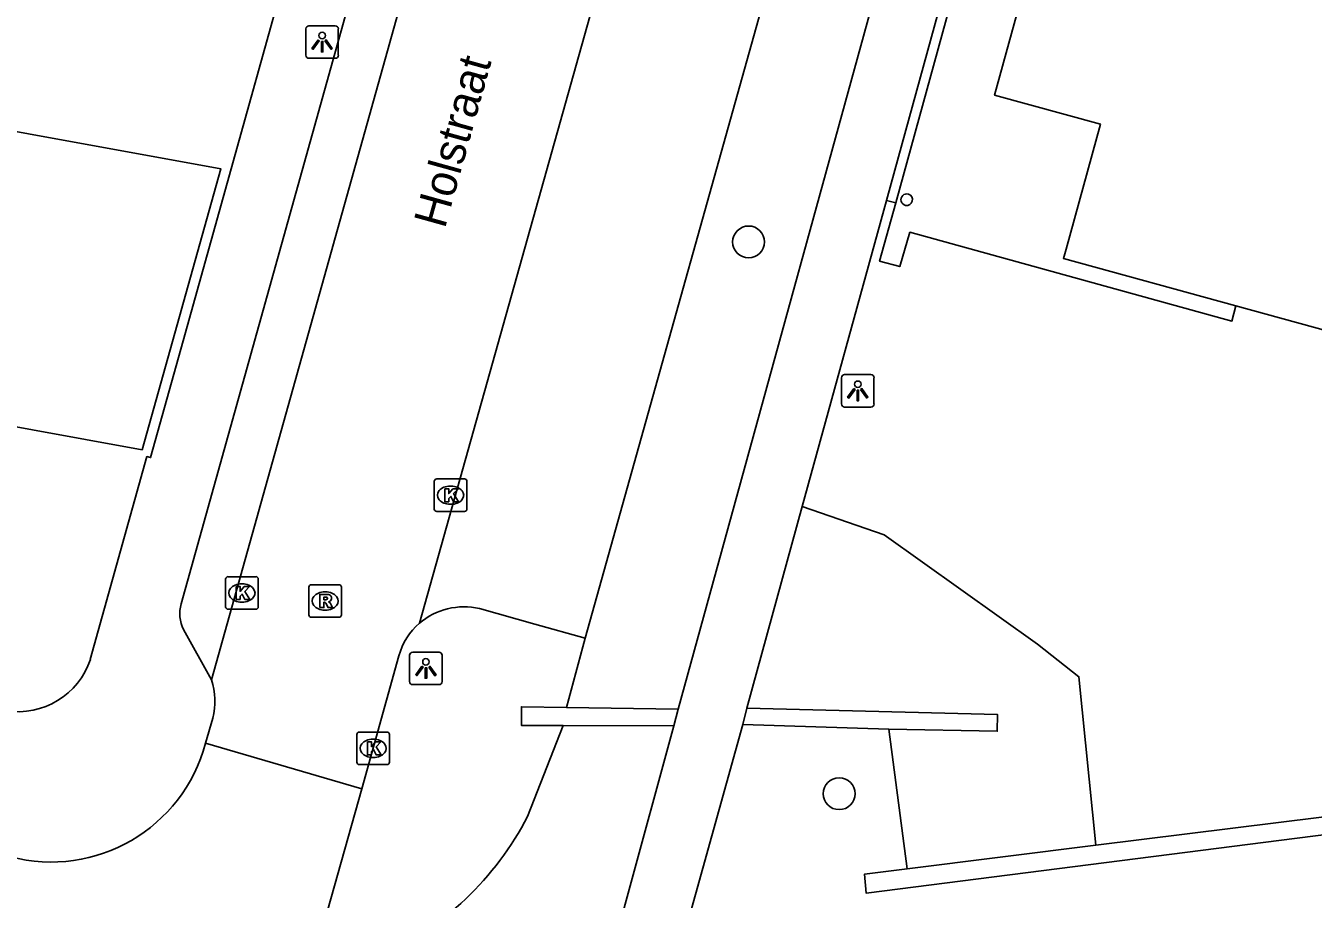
# Model space of a CAD drawing. Extents: x 159822 to 160765, y 380693 to 381634.
# Drawn here: x 160346.91 to 160386.42, y 380929.93 to 380956.72 of the extents above; entities that cross this region are included whole.
import ezdxf

# ---------------------------------------------------------------- set-up
doc = ezdxf.new("R2010")
doc.units = 0
for name, color, linetype in [('IMGEO_Boom', 7, 'Continuous'), ('IMGEO_Grasland_overig', 7, 'Continuous'), ('IMGEO_Groenvoorziening', 7, 'Continuous'), ('IMGEO_Kolk', 7, 'Continuous'), ('IMGEO_Lichtpunt', 7, 'Continuous'), ('IMGEO_Muur', 7, 'Continuous'), ('IMGEO_Openbare_ruimte_label', 7, 'Continuous'), ('IMGEO_Pand', 7, 'Continuous'), ('IMGEO_Pand_overbouw', 7, 'Continuous'), ('IMGEO_Parkeervlak_open', 7, 'Continuous'), ('IMGEO_Rijbaan_lokaal_open', 7, 'Continuous'), ('IMGEO_Rioolput', 7, 'Continuous'), ('IMGEO_Voetpad_gesloten', 7, 'Continuous'), ('IMGEO_Voetpad_open', 7, 'Continuous')]:
    doc.layers.add(name, color=color, linetype=linetype)

msp = doc.modelspace()

# ---------------------------------------------------------------- linework, layer by layer
at = {"layer": 'IMGEO_Boom'}
for centre in [(160369.09, 380950.091), (160371.871, 380933.167)]:
    msp.add_circle(centre, 0.489, dxfattribs=at)
at = {"layer": 'IMGEO_Grasland_overig'}
msp.add_lwpolyline([(160373.954, 380930.86), (160373.392, 380935.148)], dxfattribs=at)
at = {"layer": 'IMGEO_Groenvoorziening'}
for points in [[(160379.751, 380931.584), (160379.227, 380936.754), (160377.96, 380937.75), (160373.256, 380941.105), (160370.739, 380941.975)], [(160363.506, 380935.811), (160364.077, 380937.936)], [(160362.308, 380932.469), (160363.404, 380935.254)]]:
    msp.add_lwpolyline(points, dxfattribs=at)
msp.add_arc((160353.858, 380936.833), 9.51, 294.3806, 332.6844, dxfattribs=at)
at = {"layer": 'IMGEO_Kolk'}
for p, q in [((160359.445, 380941.897), (160359.445, 380942.749)), ((160359.52, 380942.823), (160360.372, 380942.823)), ((160360.446, 380942.749), (160360.446, 380941.897)), ((160359.933, 380942.603), (160359.958, 380942.603)), ((160359.956, 380942.043), (160359.931, 380942.043)), ((160360.372, 380941.823), (160359.52, 380941.823)), ((160353.041, 380938.898), (160353.041, 380939.75)), ((160353.116, 380939.824), (160353.968, 380939.824)), ((160353.529, 380939.604), (160353.554, 380939.604)), ((160354.042, 380939.75), (160354.042, 380938.898)), ((160353.968, 380938.824), (160353.116, 380938.824)), ((160353.552, 380939.044), (160353.527, 380939.044)), ((160357.07, 380934.133), (160357.07, 380934.985)), ((160357.145, 380935.059), (160357.997, 380935.059)), ((160357.558, 380934.839), (160357.583, 380934.839)), ((160358.071, 380934.985), (160358.071, 380934.133)), ((160357.997, 380934.059), (160357.145, 380934.059)), ((160357.581, 380934.279), (160357.556, 380934.279))]:
    msp.add_line(p, q, dxfattribs=at)
for points in [[(160359.445, 380941.897), (160359.445, 380942.749)], [(160359.52, 380942.823), (160360.372, 380942.823)], [(160360.446, 380942.749), (160360.446, 380941.897)], [(160359.766, 380942.523), (160359.889, 380942.523), (160359.889, 380942.372), (160360.019, 380942.523), (160360.183, 380942.523), (160360.037, 380942.372), (160360.19, 380942.123), (160360.038, 380942.123), (160359.953, 380942.287), (160359.889, 380942.22), (160359.889, 380942.123), (160359.766, 380942.123), (160359.766, 380942.523)], [(160360.372, 380941.823), (160359.52, 380941.823)], [(160353.041, 380938.898), (160353.041, 380939.75)], [(160353.116, 380939.824), (160353.968, 380939.824)], [(160353.362, 380939.524), (160353.485, 380939.524), (160353.485, 380939.373), (160353.615, 380939.524), (160353.779, 380939.524), (160353.633, 380939.373), (160353.786, 380939.124), (160353.634, 380939.124), (160353.549, 380939.288), (160353.485, 380939.221), (160353.485, 380939.124), (160353.362, 380939.124), (160353.362, 380939.524)], [(160354.042, 380939.75), (160354.042, 380938.898)], [(160353.968, 380938.824), (160353.116, 380938.824)], [(160357.07, 380934.133), (160357.07, 380934.985)], [(160357.145, 380935.059), (160357.997, 380935.059)], [(160357.391, 380934.759), (160357.514, 380934.759), (160357.514, 380934.608), (160357.644, 380934.759), (160357.808, 380934.759), (160357.662, 380934.608), (160357.815, 380934.359), (160357.663, 380934.359), (160357.578, 380934.523), (160357.514, 380934.456), (160357.514, 380934.359), (160357.391, 380934.359), (160357.391, 380934.759)], [(160358.071, 380934.985), (160358.071, 380934.133)], [(160357.997, 380934.059), (160357.145, 380934.059)]]:
    msp.add_lwpolyline(points, dxfattribs=at)
for centre, start, end in [((160359.522, 380942.747), 91.552, 178.448), ((160359.522, 380942.747), 91.552, 178.448), ((160360.37, 380942.747), 1.552, 88.448), ((160360.37, 380942.747), 1.552, 88.448), ((160359.522, 380941.899), 181.552, 268.448), ((160359.522, 380941.899), 181.552, 268.448), ((160360.37, 380941.899), 271.552, 358.448), ((160360.37, 380941.899), 271.552, 358.448), ((160353.118, 380939.748), 91.552, 178.448), ((160353.118, 380939.748), 91.552, 178.448), ((160353.966, 380939.748), 1.552, 88.448), ((160353.966, 380939.748), 1.552, 88.448), ((160353.118, 380938.9), 181.552, 268.448), ((160353.118, 380938.9), 181.552, 268.448), ((160353.966, 380938.9), 271.552, 358.448), ((160353.966, 380938.9), 271.552, 358.448), ((160357.147, 380934.983), 91.552, 178.448), ((160357.147, 380934.983), 91.552, 178.448), ((160357.995, 380934.983), 1.552, 88.448), ((160357.995, 380934.983), 1.552, 88.448), ((160357.147, 380934.135), 181.552, 268.448), ((160357.147, 380934.135), 181.552, 268.448), ((160357.995, 380934.135), 271.552, 358.448), ((160357.995, 380934.135), 271.552, 358.448)]:
    msp.add_arc(centre, 0.0765, start, end, dxfattribs=at)
for centre, major_axis, ratio, start_param, end_param in [((160359.932, 380942.323), (-0.387, 0.002), 0.722429, 4.712389, 7.853982), ((160359.957, 380942.323), (-0.39, 0.002), 0.717154, 1.570796, 4.712389), ((160353.528, 380939.324), (-0.387, 0.002), 0.722429, 4.712389, 7.853982), ((160353.553, 380939.324), (-0.39, 0.002), 0.717154, 1.570796, 4.712389), ((160357.557, 380934.559), (-0.387, 0.002), 0.722429, 4.712389, 7.853982), ((160357.582, 380934.559), (-0.39, 0.002), 0.717154, 1.570796, 4.712389)]:
    msp.add_ellipse(centre, major_axis=major_axis, ratio=ratio, start_param=start_param, end_param=end_param, dxfattribs=at)
at = {"layer": 'IMGEO_Lichtpunt'}
for p, q in [((160355.504, 380956.627), (160355.504, 380955.82)), ((160355.504, 380956.627), (160355.504, 380955.82)), ((160356.406, 380956.722), (160355.598, 380956.722)), ((160356.406, 380956.722), (160355.598, 380956.722)), ((160356.5, 380955.82), (160356.5, 380956.627)), ((160356.5, 380955.82), (160356.5, 380956.627)), ((160355.598, 380955.726), (160356.406, 380955.726)), ((160355.598, 380955.726), (160356.406, 380955.726)), ((160371.943, 380945.928), (160371.943, 380945.121)), ((160371.943, 380945.928), (160371.943, 380945.121)), ((160372.845, 380946.023), (160372.037, 380946.023)), ((160372.845, 380946.023), (160372.037, 380946.023)), ((160372.939, 380945.121), (160372.939, 380945.928)), ((160372.939, 380945.121), (160372.939, 380945.928)), ((160372.037, 380945.027), (160372.845, 380945.027)), ((160372.037, 380945.027), (160372.845, 380945.027)), ((160359.591, 380937.509), (160358.783, 380937.509)), ((160359.591, 380937.509), (160358.783, 380937.509)), ((160358.689, 380937.414), (160358.689, 380936.607)), ((160358.689, 380937.414), (160358.689, 380936.607)), ((160359.685, 380936.607), (160359.685, 380937.414)), ((160359.685, 380936.607), (160359.685, 380937.414)), ((160358.783, 380936.513), (160359.591, 380936.513)), ((160358.783, 380936.513), (160359.591, 380936.513))]:
    msp.add_line(p, q, dxfattribs=at)
for points in [[(160355.878, 380956.291), (160355.917, 380956.263), (160355.729, 380956.001), (160355.691, 380956.028), (160355.878, 380956.291)], [(160355.98, 380956.243), (160356.027, 380956.243), (160356.027, 380955.921), (160355.98, 380955.921), (160355.98, 380956.243)], [(160356.09, 380956.263), (160356.128, 380956.29), (160356.315, 380956.028), (160356.276, 380956), (160356.09, 380956.263)], [(160372.317, 380945.592), (160372.356, 380945.564), (160372.168, 380945.302), (160372.13, 380945.329), (160372.317, 380945.592)], [(160372.419, 380945.544), (160372.466, 380945.544), (160372.466, 380945.222), (160372.419, 380945.222), (160372.419, 380945.544)], [(160372.529, 380945.564), (160372.567, 380945.591), (160372.754, 380945.329), (160372.715, 380945.301), (160372.529, 380945.564)], [(160359.063, 380937.078), (160359.102, 380937.05), (160358.914, 380936.788), (160358.876, 380936.815), (160359.063, 380937.078)], [(160359.165, 380937.03), (160359.212, 380937.03), (160359.212, 380936.708), (160359.165, 380936.708), (160359.165, 380937.03)], [(160359.275, 380937.05), (160359.313, 380937.077), (160359.5, 380936.815), (160359.461, 380936.787), (160359.275, 380937.05)]]:
    msp.add_lwpolyline(points, dxfattribs=at)
for centre in [(160356.003, 380956.425), (160372.442, 380945.726), (160359.188, 380937.212)]:
    msp.add_circle(centre, 0.0994, dxfattribs=at)
for centre, start, end in [((160355.598, 380956.627), 90, 180), ((160355.598, 380956.627), 90, 180), ((160356.406, 380956.627), 0, 90), ((160356.406, 380956.627), 0, 90), ((160355.598, 380955.82), 180, 270), ((160355.598, 380955.82), 180, 270), ((160356.406, 380955.82), 270, 0), ((160356.406, 380955.82), 270, 360), ((160372.037, 380945.928), 90, 180), ((160372.037, 380945.928), 90, 180), ((160372.845, 380945.928), 0, 90), ((160372.845, 380945.928), 0, 90), ((160372.037, 380945.121), 180, 270), ((160372.037, 380945.121), 180, 270), ((160372.845, 380945.121), 270, 0), ((160372.845, 380945.121), 270, 360), ((160358.783, 380937.414), 90, 180), ((160358.783, 380937.414), 90, 180), ((160359.591, 380937.414), 0, 90), ((160359.591, 380937.414), 0, 90), ((160358.783, 380936.607), 180, 270), ((160358.783, 380936.607), 180, 270), ((160359.591, 380936.607), 270, 0), ((160359.591, 380936.607), 270, 360)]:
    msp.add_arc(centre, 0.0946, start, end, dxfattribs=at)
at = {"layer": 'IMGEO_Muur'}
for points in [[(160363.404, 380935.254), (160362.122, 380935.256), (160362.12, 380935.832), (160363.506, 380935.811)], [(160363.506, 380935.811), (160366.933, 380935.758)], [(160366.933, 380935.758), (160366.792, 380935.248)], [(160368.91, 380935.289), (160369.04, 380935.791)], [(160369.04, 380935.791), (160376.724, 380935.6), (160376.721, 380935.083), (160373.392, 380935.148)], [(160366.792, 380935.248), (160363.404, 380935.254)], [(160373.392, 380935.148), (160368.91, 380935.289)], [(160390.872, 380932.973), (160394.664, 380933.447), (160394.742, 380932.923), (160372.7, 380930.113), (160372.644, 380930.696), (160373.954, 380930.86)], [(160379.751, 380931.584), (160390.872, 380932.973)], [(160373.954, 380930.86), (160379.751, 380931.584)]]:
    msp.add_lwpolyline(points, dxfattribs=at)
at = {"layer": 'IMGEO_Pand'}
for points in [[(160384.041, 380948.134), (160378.754, 380949.586), (160378.836, 380949.869), (160379.889, 380953.705), (160376.64, 380954.589), (160379.928, 380966.55), (160380.144, 380967.323), (160378.142, 380967.872), (160379.829, 380974.047), (160380.996, 380973.708), (160385.065, 380972.623), (160385.446, 380973.998)], [(160340.215, 380949.428), (160340.564, 380951.428), (160341.078, 380954.477), (160352.899, 380952.331), (160350.479, 380943.718), (160345.366, 380944.64), (160345.008, 380942.557), (160341.71, 380943.17), (160341.485, 380941.888), (160339.252, 380942.273), (160339.107, 380941.566), (160338.85, 380941.611)], [(160397.846, 380948.488), (160394.149, 380949.533), (160393.053, 380945.656), (160384.041, 380948.134)]]:
    msp.add_lwpolyline(points, dxfattribs=at)
for centre, radius, start, end in [((160373.944, 380951.387), 0.178, 72.1278, 257.3056), ((160373.941, 380951.388), 0.179, 258.5001, 70.9333)]:
    msp.add_arc(centre, radius, start, end, dxfattribs=at)
at = {"layer": 'IMGEO_Pand_overbouw'}
msp.add_lwpolyline([(160373.111, 380949.5), (160373.728, 380949.335), (160374.04, 380950.387), (160383.924, 380947.665), (160384.041, 380948.134), (160378.754, 380949.586), (160378.836, 380949.869), (160379.889, 380953.705), (160376.64, 380954.589), (160379.928, 380966.55), (160378.592, 380966.914), (160378.621, 380967.065), (160377.99, 380967.216), (160373.604, 380951.29)], close=True, dxfattribs=at)
at = {"layer": 'IMGEO_Parkeervlak_open'}
for points in [[(160364.077, 380937.936), (160370.466, 380960.772), (160367.203, 380961.649)], [(160364.077, 380937.936), (160362.534, 380938.369), (160360.828, 380938.846)]]:
    msp.add_lwpolyline(points, dxfattribs=at)
msp.add_arc((160360.358, 380936.778), 2.121, 77.1935, 130.2777, dxfattribs=at)
at = {"layer": 'IMGEO_Rijbaan_lokaal_open'}
for points in [[(160352.605, 380936.662), (160360.703, 380965.571)], [(160358.987, 380938.396), (160365.876, 380962.911)], [(160357.217, 380933.32), (160358.359, 380937.397)], [(160352.646, 380935.482), (160352.426, 380934.716)], [(160352.426, 380934.716), (160357.217, 380933.32)], [(160357.217, 380933.32), (160356.383, 380930.344), (160355.913, 380928.675)]]:
    msp.add_lwpolyline(points, dxfattribs=at)
for centre, radius, start, end in [((160360.322, 380936.86), 2.035, 130.9933, 164.6974), ((160350.583, 380936.001), 2.127, 345.8787, 18.1013), ((160347.682, 380935.981), 4.91, 255.25, 345.0701)]:
    msp.add_arc(centre, radius, start, end, dxfattribs=at)
at = {"layer": 'IMGEO_Rioolput'}
for p, q in [((160355.595, 380938.652), (160355.595, 380939.504)), ((160355.67, 380939.578), (160356.522, 380939.578)), ((160356.596, 380939.504), (160356.596, 380938.652)), ((160356.083, 380939.358), (160356.108, 380939.358)), ((160356.106, 380938.798), (160356.081, 380938.798)), ((160356.522, 380938.578), (160355.67, 380938.578))]:
    msp.add_line(p, q, dxfattribs=at)
for points in [[(160355.595, 380938.652), (160355.595, 380939.504)], [(160355.67, 380939.578), (160356.522, 380939.578)], [(160356.596, 380939.504), (160356.596, 380938.652)], [(160356.184, 380939.276), (160355.932, 380939.278), (160355.932, 380938.878)], [(160356.11, 380939.197), (160356.056, 380939.197), (160356.056, 380939.116)], [(160356.056, 380939.116), (160356.108, 380939.116)], [(160355.932, 380938.878), (160356.056, 380938.878), (160356.056, 380939.04), (160356.067, 380939.04)], [(160356.114, 380939.011), (160356.185, 380938.878), (160356.325, 380938.878), (160356.26, 380939.004)], [(160356.522, 380938.578), (160355.67, 380938.578)]]:
    msp.add_lwpolyline(points, dxfattribs=at)
for centre, radius, start, end in [((160355.672, 380939.502), 0.0765, 91.552, 178.448), ((160355.672, 380939.502), 0.0765, 91.552, 178.448), ((160356.52, 380939.502), 0.0765, 1.552, 88.448), ((160356.52, 380939.502), 0.0765, 1.552, 88.448), ((160356.092, 380939.305), 0.19, 274.7715, 282.9687), ((160356.116, 380939.101), 0.0964, 77.0061, 93.1865), ((160356.13, 380939.158), 0.0378, 276.6634, 79.6772), ((160356.183, 380939.166), 0.109, 350.3612, 89.416), ((160356.181, 380939.166), 0.112, 277.5842, 350.9817), ((160356.066, 380938.987), 0.0533, 26.0293, 88.6989), ((160356.165, 380938.951), 0.108, 29.5134, 73.7905), ((160355.672, 380938.654), 0.0765, 181.552, 268.448), ((160355.672, 380938.654), 0.0765, 181.552, 268.448), ((160356.52, 380938.654), 0.0765, 271.552, 358.448), ((160356.52, 380938.654), 0.0765, 271.552, 358.448)]:
    msp.add_arc(centre, radius, start, end, dxfattribs=at)
for centre, major_axis, ratio, start_param, end_param in [((160356.082, 380939.078), (-0.387, 0.002), 0.722429, 4.712389, 7.853982), ((160356.107, 380939.078), (-0.39, 0.002), 0.717154, 1.570796, 4.712389)]:
    msp.add_ellipse(centre, major_axis=major_axis, ratio=ratio, start_param=start_param, end_param=end_param, dxfattribs=at)
at = {"layer": 'IMGEO_Voetpad_gesloten'}
for points in [[(160373.321, 380951.367), (160377.883, 380967.953), (160379.663, 380974.494), (160380.195, 380976.44)], [(160374.365, 380962.762), (160366.933, 380935.758)], [(160370.739, 380941.975), (160373.321, 380951.367)], [(160369.04, 380935.791), (160370.739, 380941.975)], [(160366.792, 380935.248), (160363.87, 380924.531)], [(160368.91, 380935.289), (160366.01, 380924.865)]]:
    msp.add_lwpolyline(points, dxfattribs=at)
at = {"layer": 'IMGEO_Voetpad_open'}
for points in [[(160359.227, 380966.025), (160351.676, 380938.988)], [(160356.205, 380963.08), (160351.743, 380947.057), (160350.741, 380943.476), (160350.627, 380943.505), (160348.889, 380937.284)], [(160373.321, 380951.367), (160373.604, 380951.29), (160373.111, 380949.5), (160373.728, 380949.335), (160374.04, 380950.387), (160383.924, 380947.665), (160384.041, 380948.134)], [(160351.748, 380938.202), (160352.605, 380936.662)]]:
    msp.add_lwpolyline(points, dxfattribs=at)
for centre, radius, start, end in [((160352.763, 380938.691), 1.127, 164.7397, 205.728), ((160346.673, 380938.018), 2.335, 260.8365, 341.6817)]:
    msp.add_arc(centre, radius, start, end, dxfattribs=at)

# ---------------------------------------------------------------- texts
at = {"layer": 'IMGEO_Openbare_ruimte_label'}
msp.add_text('Holstraat', height=1, rotation=74.4483, dxfattribs=at).set_placement((160359.768, 380950.472))

doc.saveas('drawing.dxf')
